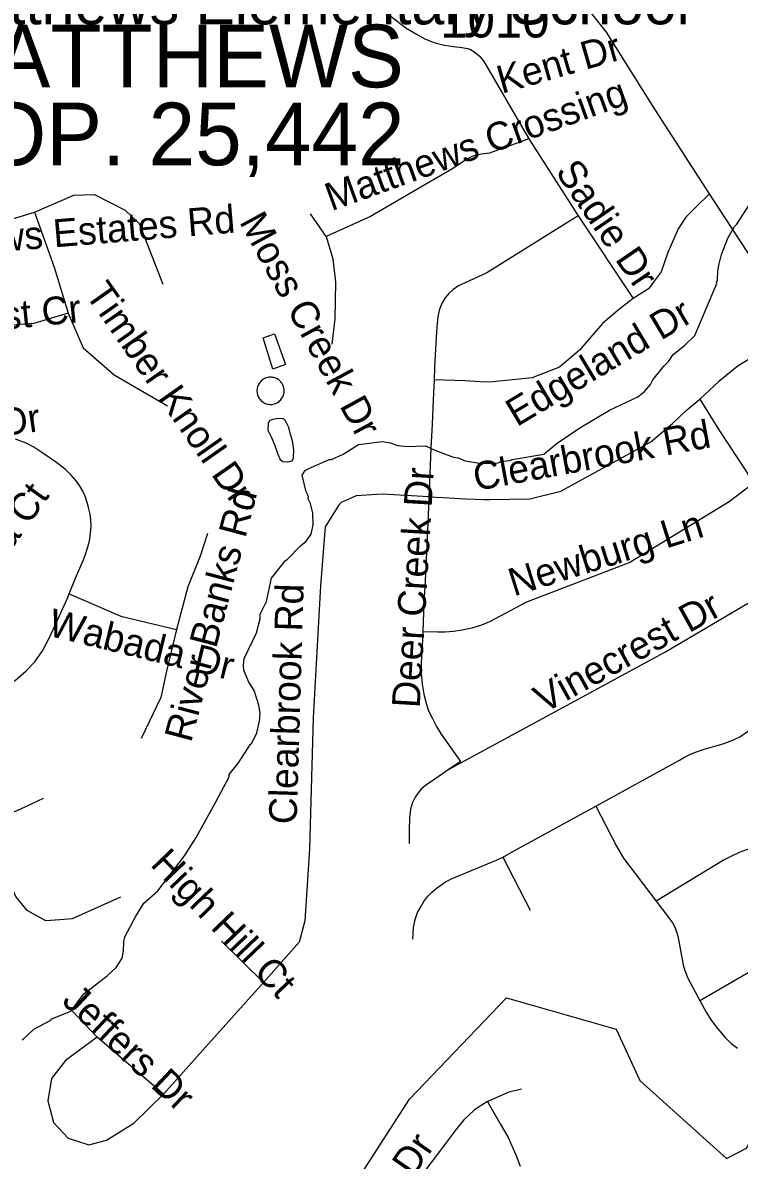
# Model space of a CAD drawing. Extents: x 1383679 to 1536984, y 460658 to 651027.
# Drawn here: x 1484485 to 1486926, y 496464 to 500337 of the extents above; entities that cross this region are included whole.
import ezdxf

# ---------------------------------------------------------------- set-up
doc = ezdxf.new("R2010")
doc.units = 0
for name, color, linetype in [('Exist Civil Demographics City Label', 7, 'Continuous'), ('Exist Cultural Educational Facility High Label', 7, 'Continuous'), ('Exist Hydrographic Creek Single Shore', 7, 'Continuous'), ('Exist Hydrographic Misc Water Feature', 7, 'Continuous'), ('Exist Road Non-System Type 51', 7, 'Continuous'), ('Exist Road Non-System Type 51 Label', 7, 'Continuous'), ('Exist Road Secondary Type 51 Attributed', 7, 'Continuous'), ('Exist Road Secondary Type 51 Number Label', 7, 'Continuous')]:
    doc.layers.add(name, color=color, linetype=linetype)

msp = doc.modelspace()

# ---------------------------------------------------------------- linework, layer by layer
at = {"layer": 'Exist Hydrographic Creek Single Shore'}
msp.add_lwpolyline([(1485648.1, 496431.9), (1485802.1, 496671.6), (1486133.1, 497016.2), (1486506.1, 496910.2), (1486587.1, 496734.6), (1486882.1, 496469.4), (1486950.1, 496504.2), (1487147.1, 496867.8), (1487192.1, 497024.5), (1487196.1, 497247.6), (1487265.1, 497374.2), (1487471.1, 497549.2), (1487744.4, 497687.4), (1487897.6, 497591.2), (1487997.1, 497786.2), (1488053.7, 497837.7), (1488140.8, 497897.8), (1488462.2, 498075.2), (1488564.3, 498228.5)], dxfattribs=at)
at = {"layer": 'Exist Hydrographic Misc Water Feature'}
for points in [[(1484482.2, 496872.8), (1484522.9, 496910), (1484580.7, 496940.5), (1484583.6, 496944.8), (1484648.1, 496971.5), (1484693.2, 497030.6), (1484772.4, 497091.1), (1484802.9, 497120.4), (1484823.6, 497152), (1484828.1, 497175.9), (1484828.7, 497207.9), (1484833, 497223.8), (1484870.3, 497295.1), (1484897.2, 497338.9), (1484945.3, 497380.9), (1485036.2, 497499.8), (1485075.5, 497563), (1485141.7, 497681.7), (1485187.4, 497768.8), (1485187.5, 497776.8), (1485220.2, 497816.2), (1485260.5, 497880.7), (1485265.5, 497883.3), (1485281.6, 497919.4), (1485291.5, 497958.3), (1485293.3, 497984.4), (1485288.6, 498013.2), (1485273, 498063.1), (1485253.6, 498093.5), (1485238.3, 498131.8), (1485236.6, 498147.8), (1485239.1, 498171.8), (1485280.7, 498258.9), (1485293.6, 498306.7), (1485293.9, 498322.6), (1485314.8, 498366.3), (1485332.3, 498445.9), (1485379.5, 498506.1), (1485385.5, 498508.8), (1485430.4, 498555.9), (1485450.7, 498571.6), (1485467.1, 498595.2), (1485473.8, 498627.1), (1485472.5, 498667.1), (1485465.2, 498699.3), (1485457.5, 498715.4), (1485457.6, 498723.4), (1485449.9, 498739.6), (1485437, 498795.8), (1485447.3, 498811.6), (1485457.4, 498817.4), (1485528, 498850), (1485536, 498849.8), (1485576.3, 498867.1), (1485629, 498900), (1485709.2, 498910.4), (1485737, 498905.7), (1485761.6, 498897.3), (1485794.2, 498894.1), (1485856.8, 498895.5), (1485888.6, 498880.9), (1485952.2, 498857.6), (1485968.2, 498855.3), (1485991.9, 498844.9), (1486047.7, 498835.7), (1486103.8, 498838.6), (1486111.9, 498842.5), (1486144, 498845.8), (1486152, 498849.7), (1486260.4, 498867.5), (1486305.1, 498904.6), (1486382.1, 498957.1), (1486483.2, 499017.1), (1486580.1, 499063.2), (1486602.5, 499080.8), (1486622.9, 499104.4), (1486631.2, 499120.2), (1486668.1, 499167.5), (1486684.4, 499183.1), (1486700.9, 499206.8), (1486739.5, 499238.1), (1486774.5, 499271.9), (1486849.7, 499449.2), (1486847.5, 499451.9), (1486851.7, 499459.8), (1486852.3, 499491.8), (1486856.7, 499515.7), (1486865.4, 499547.5), (1486886.5, 499603.1), (1486909.1, 499642.7), (1486917.3, 499650.5), (1486962.7, 499721.6)], [(1485303.7, 499263.7), (1485341.8, 499277.1), (1485380.3, 499172.5), (1485336.1, 499157.2), (1485303.7, 499263.7)], [(1485283, 499090.1), (1485282.6, 499086), (1485282.6, 499082), (1485282.9, 499077.9), (1485283.5, 499073.9), (1485284.5, 499070), (1485285.8, 499066.2), (1485287.5, 499062.5), (1485289.4, 499059), (1485291.7, 499055.6), (1485294.3, 499052.5), (1485297.1, 499049.6), (1485300.2, 499046.9), (1485303.5, 499044.6), (1485306.9, 499042.5), (1485310.6, 499040.7), (1485314.3, 499039.3), (1485318.2, 499038.2), (1485322.2, 499037.4), (1485326.2, 499037), (1485330.2, 499036.9), (1485334.3, 499037.3), (1485338.3, 499037.9), (1485342.2, 499038.9), (1485346, 499040.2), (1485349.7, 499041.9), (1485353.3, 499043.9), (1485356.6, 499046.1), (1485359.8, 499048.7), (1485362.6, 499051.5), (1485365.3, 499054.6), (1485367.7, 499057.9), (1485369.7, 499061.3), (1485371.5, 499065), (1485372.9, 499068.7), (1485374, 499072.6), (1485374.8, 499076.6), (1485375.2, 499080.6), (1485375.2, 499084.7), (1485374.9, 499088.7), (1485374.3, 499092.7), (1485373.3, 499096.6), (1485372, 499100.5), (1485370.3, 499104.2), (1485368.4, 499107.7), (1485366.1, 499111), (1485363.6, 499114.1), (1485360.7, 499117.1), (1485357.7, 499119.7), (1485354.4, 499122.1), (1485350.9, 499124.1), (1485347.3, 499125.9), (1485343.5, 499127.4), (1485339.6, 499128.5), (1485335.6, 499129.2), (1485331.6, 499129.6), (1485327.6, 499129.7), (1485323.5, 499129.4), (1485319.5, 499128.8), (1485315.6, 499127.7), (1485311.8, 499126.4), (1485308.1, 499124.8), (1485304.5, 499122.8), (1485301.2, 499120.5), (1485298, 499117.9), (1485295.2, 499115.1), (1485292.5, 499112.1), (1485290.2, 499108.8), (1485288.1, 499105.3), (1485286.4, 499101.7), (1485284.9, 499097.9), (1485283.8, 499094), (1485283, 499090.1)], [(1485397.3, 498935.1), (1485391.2, 498958.5), (1485380, 498981.5), (1485372.8, 498987.6), (1485355.3, 498989.5), (1485335.5, 498986.2), (1485325, 498981.2), (1485320.5, 498973.6), (1485319.3, 498949.6), (1485330.5, 498927), (1485343, 498896.7), (1485353.3, 498868.1), (1485361.8, 498849.2), (1485370.5, 498842.6), (1485387.8, 498841.9), (1485402.6, 498845.3), (1485407.6, 498854.8), (1485408.5, 498882.4), (1485403.8, 498912.6), (1485397.3, 498935.1)]]:
    msp.add_lwpolyline(points, dxfattribs=at)
at = {"layer": 'Exist Road Non-System Type 51'}
for p, q in [((1486208.7, 499940.8), (1486377.1, 499679.2)), ((1486377.1, 499679.2), (1486564.3, 499397.7)), ((1486119.9, 497495.6), (1486213.1, 497314.5)), ((1486791.6, 497007.3), (1486955.5, 497102.6))]:
    msp.add_line(p, q, dxfattribs=at)
for points in [[(1484959, 500990.5), (1485209.1, 500793.5), (1485397.3, 500642.7), (1485538.7, 500525.2), (1485714.2, 500377.9), (1485760, 500341.8), (1485789.9, 500319.6), (1485828.2, 500296.1), (1485854.9, 500281.5), (1485874.2, 500273.4), (1485892.9, 500267.2), (1485921.8, 500260.2), (1485950.7, 500255.6), (1485974.1, 500253.5), (1486000.9, 500249.1), (1486010, 500245.6), (1486021.2, 500238.6), (1486039.3, 500224.2), (1486053.4, 500207.8), (1486062.6, 500193.3), (1486075, 500171.2), (1486208.7, 499940.8)], [(1486208.7, 499940.8), (1486075, 499892.8), (1486047.6, 499888.8), (1486033.3, 499885.9), (1486018.8, 499882.6), (1486010.2, 499879), (1485999.7, 499873.4), (1485945.9, 499838.1), (1485854, 499784.3), (1485668.9, 499676.8), (1485518.6, 499608.9)], [(1484525.2, 499691.8), (1484659, 499749.1), (1484729, 499752.3), (1484834.1, 499698.2), (1484881.8, 499653.5), (1484961.4, 499446.4)], [(1486824.6, 499753.5), (1486778.3, 499710.1), (1486743.5, 499674.7), (1486717, 499634.6), (1486682.2, 499554.2), (1486659, 499488.4), (1486635.8, 499456.2), (1486615.9, 499430.5), (1486564.3, 499397.7)], [(1484353.3, 499650.4), (1484420.2, 499659.9), (1484525.2, 499691.8)], [(1484525.2, 499691.8), (1484592.1, 499503.8), (1484639.9, 499347.6)], [(1485518.6, 499608.9), (1485464.5, 499685.4)], [(1486377.1, 499679.2), (1486065.2, 499485.5), (1486018.6, 499463.7), (1485991.4, 499450.5), (1485969.3, 499440.3), (1485950.3, 499427.6), (1485936.3, 499414.9), (1485923.8, 499400.1), (1485913.8, 499382.9), (1485904.3, 499361.9), (1485898.2, 499336.3), (1485894.8, 499300.1), (1485892.4, 499246.6), (1485887.9, 499162.5), (1485886.1, 499121.1)], [(1485518.6, 499608.9), (1485540.9, 499532.5), (1485550.5, 499452.8), (1485547.3, 499328.5), (1485537.7, 499242.5)], [(1486564.3, 499397.7), (1486519.4, 499363.2), (1486459.5, 499312.4), (1486380.9, 499221.5), (1486313.5, 499163.4), (1486219.9, 499127.1), (1486075, 499113.1), (1486043.4, 499114.2), (1485991.4, 499117.5), (1485886.1, 499121.1)], [(1484639.9, 499347.6), (1484522.1, 499312.6), (1484308.7, 499296.7)], [(1484639.9, 499347.6), (1484690.8, 499229.7), (1484795.9, 499137.3), (1484977.4, 499032.2)], [(1487121.2, 499298.8), (1486998.6, 499215.2), (1486922.4, 499168.6), (1486856.1, 499115.6), (1486791.5, 499054.6)], [(1485886.1, 499121.1), (1485883.2, 499052.4), (1485879, 498968.5), (1485875.2, 498889.1), (1485870.8, 498770.5), (1485868.6, 498721.9)], [(1486791.5, 499054.6), (1486856.1, 498950.1), (1486950.5, 498807.1), (1486972.1, 498767), (1486890.9, 498705.9), (1486553.1, 498498.7), (1486201.2, 498364.3), (1486075, 498296.6), (1486047, 498285), (1486014.8, 498275.6), (1485981.8, 498268.5), (1485953.3, 498264.3), (1485923.8, 498261.4), (1485899.1, 498261.3), (1485847.4, 498262.5)], [(1485868.6, 498721.9), (1485917.2, 498719.9), (1485993, 498715.4), (1486057.9, 498713.2), (1486075, 498712.9), (1486212.5, 498715.7), (1486317.6, 498741.2), (1486624.2, 498910), (1486698.7, 498972.6), (1486745.1, 499016), (1486791.5, 499054.6)], [(1484642.7, 498392.3), (1484664.8, 498444.9), (1484690.3, 498506.1), (1484699.1, 498529), (1484705.8, 498548.7), (1484710.7, 498566.7), (1484713.2, 498579.1), (1484715.6, 498598.5), (1484717.4, 498623.3), (1484716.7, 498644.4), (1484713.9, 498663.3), (1484709, 498686.1), (1484703.8, 498703.1), (1484697.2, 498724.1), (1484689.4, 498742), (1484676.4, 498762.7), (1484666, 498777.9), (1484649.5, 498796.6), (1484629.3, 498816.7), (1484595.8, 498841.1), (1484556.4, 498869.1), (1484522.4, 498891.3), (1484496.4, 498904.6), (1484460.2, 498918.7)], [(1485868.6, 498721.9), (1485709.5, 498731.7), (1485620.3, 498725.3), (1485569.4, 498703), (1485559.8, 498693.4), (1485515.3, 498620.2), (1485499.3, 498419.4), (1485473.9, 497970.1), (1485461.1, 497524), (1485445.2, 497278.6), (1485426.1, 497205.8), (1485305.2, 497068.8)], [(1485868.6, 498721.9), (1485865.8, 498657.4), (1485862.1, 498582.5), (1485858.7, 498510.7), (1485855.1, 498436.8), (1485851.6, 498361.2), (1485847.4, 498262.5)], [(1485114.3, 498597.2), (1485088.8, 498520.8), (1485047.4, 498415.6), (1485008.9, 498270.4)], [(1485937.7, 497795.7), (1486672.2, 498193.4), (1486958.8, 498362.1), (1487094.7, 498453.7), (1487151, 498492.2)], [(1484188.4, 497963.8), (1484301, 498016.3), (1484384.5, 498053.7), (1484414.7, 498070.2), (1484436.4, 498082.5), (1484459.5, 498098.6), (1484495.9, 498129.7), (1484525.5, 498160.4), (1484551.9, 498197.8), (1484574.4, 498241.2), (1484602.5, 498302.5), (1484636.6, 498377.8), (1484642.7, 498392.3)], [(1484642.7, 498392.3), (1484818.6, 498316), (1485008.9, 498270.4)], [(1485008.9, 498270.4), (1484974.2, 498128.8), (1484955.1, 498039.6), (1484888.2, 497899.4)], [(1485847.4, 498262.5), (1485845.3, 498213.2), (1485842.4, 498157.6), (1485842, 498120.6), (1485845.3, 498084), (1485850.9, 498050.4), (1485857.4, 498024.3), (1485866.3, 497996), (1485879.3, 497969.6), (1485893.9, 497940.9), (1485910.4, 497914.4), (1485975.5, 497820.9), (1485937.7, 497795.7), (1485888.1, 497761.4), (1485856.9, 497739.7), (1485842.2, 497727.4), (1485831.6, 497714.4), (1485822, 497699.3), (1485812.8, 497681.8), (1485805.6, 497658.9), (1485802.4, 497630.5), (1485800.9, 497586.1), (1485800.7, 497542.3)], [(1486436.8, 497669.2), (1486721.9, 497825.5), (1486741.2, 497836.8), (1486759, 497845.8), (1486780, 497854.7), (1486802.6, 497861.9), (1486865.8, 497880.5), (1486888.4, 497887.8), (1486907.9, 497895.9), (1486927.1, 497905.6), (1486953.9, 497923.4), (1487165.8, 498071.3), (1487180.4, 498081.1), (1487197.9, 498088.8)], [(1487197.9, 498088.8), (1487306.5, 497863.6), (1487316.1, 497833.7), (1487320.2, 497805.3), (1487319.4, 497783.5), (1487314.6, 497760), (1487306.5, 497736.6), (1487295.9, 497716.3), (1487279.8, 497695.3), (1487257.9, 497676.8), (1487134.2, 497591), (1487117.2, 497580.5), (1487097.9, 497571.6), (1487076, 497561.1), (1487048.5, 497551.4), (1486950.6, 497520.7), (1486924.8, 497511), (1486896.5, 497498), (1486873.9, 497485.9), (1486642.6, 497346.1)], [(1484554, 497695.5), (1484476.8, 497658.5), (1484351.3, 497604)], [(1486119.9, 497495.6), (1486125, 497498), (1486167.1, 497521.5), (1486436.8, 497669.2)], [(1486436.8, 497669.2), (1486507.5, 497532.8), (1486519.6, 497511), (1486531.8, 497492.3), (1486642.6, 497346.1)], [(1484818, 497358.8), (1484652.5, 497285.5), (1484611.1, 497282.3), (1484563.3, 497279.1), (1484499.6, 497314.2), (1484461.4, 497362), (1484432.1, 497426.7), (1484351.3, 497604)], [(1485813.6, 497215.8), (1485816.1, 497255.4), (1485821.8, 497283.8), (1485829.9, 497307.2), (1485840.4, 497326.6), (1485851.6, 497344.4), (1485864.6, 497362.2), (1485878.4, 497375.9), (1485892.9, 497388.8), (1485908.4, 497400.2), (1485925.2, 497411.5), (1485947.1, 497422.8), (1486100.8, 497486.8), (1486119.9, 497495.6)], [(1486642.6, 497346.1), (1486686.2, 497288.6), (1486698.4, 497271.6), (1486707.2, 497254.7), (1486713.8, 497234.4), (1486718.6, 497215), (1486734.8, 497128.5), (1486740.4, 497109.9), (1486750.1, 497084), (1486791.6, 497007.3)], [(1485305.2, 497068.8), (1485161.9, 497209)], [(1485305.2, 497068.8), (1485117.4, 496860.3), (1484964.6, 496688.2)], [(1486791.6, 497007.3), (1486813.1, 496967.6), (1486829.4, 496940.8), (1486851.1, 496911.8), (1486877.1, 496881.8), (1486898.1, 496860.8), (1486919.1, 496845.4)], [(1484738.5, 496882.6), (1484652.5, 496971.8)], [(1484738.5, 496882.6), (1484630.2, 496803), (1484582.5, 496742.4), (1484569.8, 496665.9), (1484588.9, 496592.6)], [(1484964.6, 496688.2), (1484811.7, 496818.9), (1484738.5, 496882.6)], [(1486068.4, 496663.1), (1486075, 496667.2), (1486142.2, 496697), (1486183.9, 496706.3)], [(1484588.9, 496592.6), (1484639.8, 496538.5), (1484709.8, 496516.2), (1484770.3, 496532.1), (1484862.7, 496589.5), (1484964.6, 496688.2)], [(1486068.4, 496663.1), (1486046.8, 496649.5), (1486022.7, 496634.3), (1485987.3, 496600.7), (1485958.7, 496565.8), (1485904, 496493.3), (1485847.7, 496418.9), (1485777.2, 496326.6), (1485766.4, 496312.5)], [(1486068.4, 496663.1), (1486075, 496651.5), (1486114.4, 496581.9), (1486137.8, 496541.6), (1486164, 496482.3), (1486179.2, 496443)]]:
    msp.add_lwpolyline(points, dxfattribs=at)
at = {"layer": 'Exist Road Secondary Type 51 Attributed'}
msp.add_lwpolyline([(1488608.4, 496979.5), (1488507.5, 497135.1), (1488240, 497543.1), (1488053.7, 497837.7), (1487121.2, 499298.8), (1486824.6, 499753.5), (1486637.6, 500042.8), (1486472.9, 500304.3), (1486378.1, 500425.4), (1486308.2, 500505.3), (1486228.3, 500582.8), (1486138.5, 500662.7), (1486075, 500701.7), (1485846.3, 500886.5), (1485715.5, 500990.5), (1485477.2, 501196.7), (1485170.2, 501452.2), (1484955.9, 501614.8)], dxfattribs=at)

# ---------------------------------------------------------------- texts
at = {"layer": 'Exist Civil Demographics City Label'}
for s, height, p in [('MATTHEWS', 213.25, (1484151.3, 500116.6)), ('POP. 25,442', 213.254, (1484152.7, 499851.2))]:
    msp.add_text(s, height=height, dxfattribs=at).set_placement(p)
at = {"layer": 'Exist Cultural Educational Facility High Label'}
msp.add_text('Matthews Elementary School', height=150, dxfattribs=at).set_placement((1484159.2, 500331.1))
at = {"layer": 'Exist Road Non-System Type 51 Label'}
for s, rotation, p in [('Kent Dr', 15.9947, (1486116.2, 500094.2)), ('Matthews Crossing', 19.8541, (1485536, 499694.5)), ('Sadie Dr', 304.4095, (1486296.9, 499828.8)), ('Matthews Estates Rd', 4.6849, (1484014.9, 499524.4)), ('Moss Creek Dr', 298.6102, (1485220.8, 499658.8)), ('Timber Knoll Dr', 305.0107, (1484695.3, 499412.4)), ('Gilchrist Cr', 5.7108, (1484061.9, 499255.5)), ('Edgeland Dr', 30.936, (1486167.8, 498959.3)), ('Wilcrest Dr', 8.2938, (1483935.2, 498857.5)), ('Clearbrook Rd', 10.5291, (1486028.7, 498742.3)), ('Deer Creek Dr', 86.5859, (1485836.7, 498001.8)), ('Arborlea Ct', 54.5072, (1484204.7, 498203.4)), ('River Banks Rd', 75.1473, (1485057.9, 497882.8)), ('Newburg Ln', 17.4504, (1486157.4, 498382.9)), ('Clearbrook Rd', 88.3136, (1485417.7, 497606.7)), ('Vinecrest Dr', 28.9755, (1486260.2, 497984)), ('Wabada Dr', 346.2373, (1484566.8, 498250.5)), ('High Hill Ct', 313.7786, (1484916.1, 497468.3)), ('Jeffers Dr', 316.6805, (1484614.2, 497001.2)), ('Ashley Creek Dr', 55.3955, (1485365.6, 495752.3))]:
    msp.add_text(s, height=95, rotation=rotation, dxfattribs=at).set_placement(p)
at = {"layer": 'Exist Road Secondary Type 51 Number Label'}
msp.add_text('1010', height=125, dxfattribs=at).set_placement((1485907.1, 500286.3))

doc.saveas('drawing.dxf')
